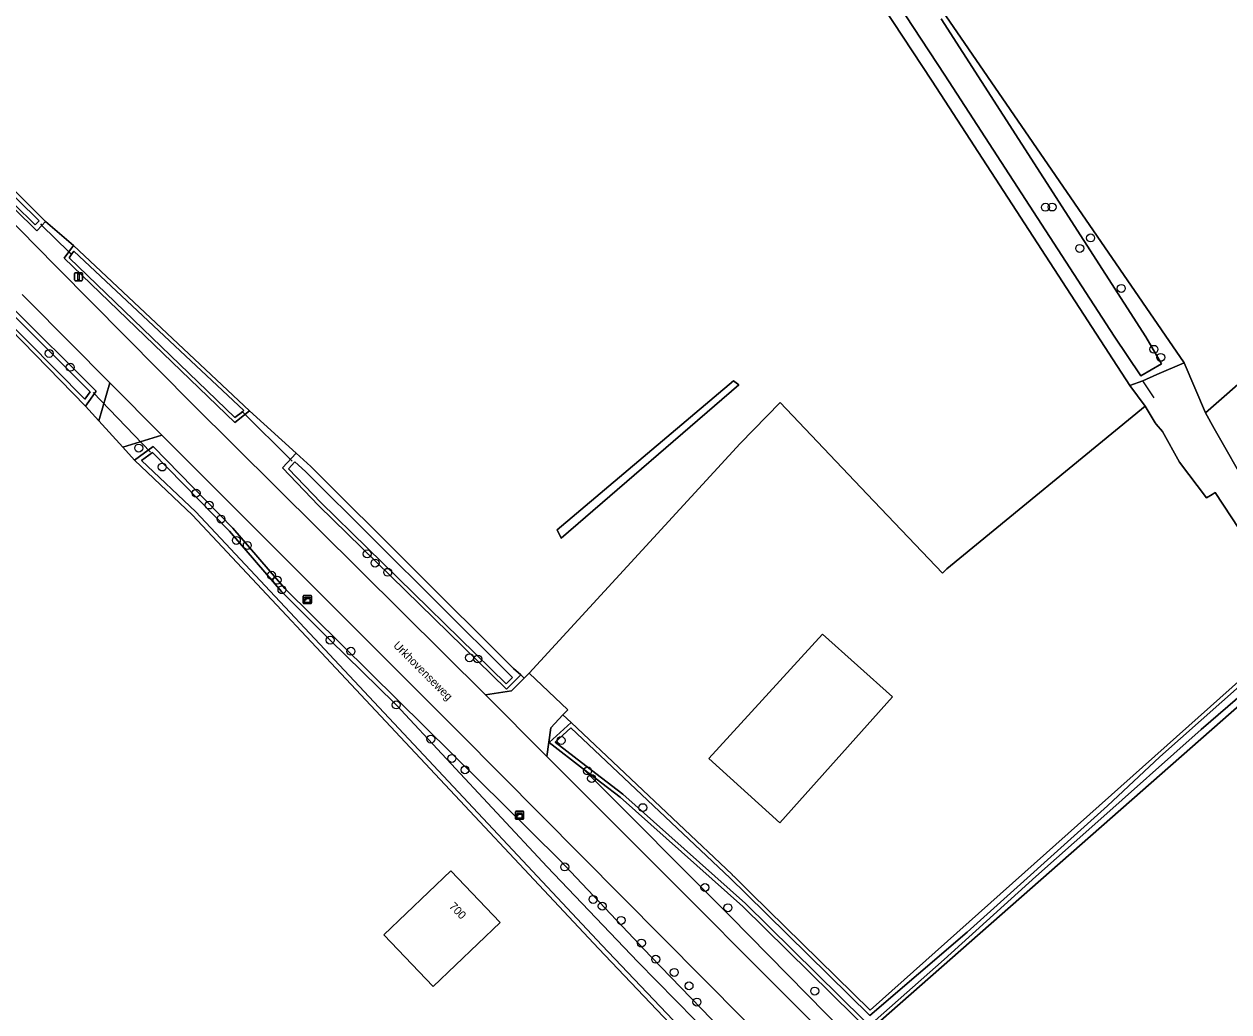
# Model space of a CAD drawing. Extents: x 164494 to 166241, y 382475 to 384495.
# Drawn here: x 165555 to 165703.4, y 382578.9 to 382700.6 of the extents above; entities that cross this region are included whole.
import ezdxf

# ---------------------------------------------------------------- set-up
doc = ezdxf.new("R2010")
doc.units = 0
for name, color, linetype in [('IMGEO_Boom', 7, 'Continuous'), ('IMGEO_Duiker', 7, 'Continuous'), ('IMGEO_Erf', 7, 'Continuous'), ('IMGEO_Grasland_agrarisch', 7, 'Continuous'), ('IMGEO_Grasland_overig', 7, 'Continuous'), ('IMGEO_Groenvoorziening', 7, 'Continuous'), ('IMGEO_Hek', 7, 'Continuous'), ('IMGEO_Houtwal', 7, 'Continuous'), ('IMGEO_Kast', 7, 'Continuous'), ('IMGEO_Oever', 7, 'Continuous'), ('IMGEO_Openbare_ruimte_label', 7, 'Continuous'), ('IMGEO_Pand', 7, 'Continuous'), ('IMGEO_Pand_nummerreeks', 7, 'Continuous'), ('IMGEO_Rijbaan_lokaal_gesloten', 7, 'Continuous'), ('IMGEO_Verkeersbordpaal', 7, 'Continuous'), ('IMGEO_Voetpad_open', 7, 'Continuous'), ('IMGEO_Waterloop', 7, 'Continuous')]:
    doc.layers.add(name, color=color, linetype=linetype)

msp = doc.modelspace()

# ---------------------------------------------------------------- linework, layer by layer
at = {"layer": 'IMGEO_Boom'}
for centre in [(165680.83, 382678.04), (165681.65, 382678.07), (165686.39, 382674.26), (165685.05, 382672.97), (165690.16, 382668.04), (165558.13, 382660.03), (165694.18, 382660.54), (165695.03, 382659.55), (165560.72, 382658.33), (165569.16, 382648.37), (165572.06, 382646.04), (165576.22, 382642.82), (165577.83, 382641.36), (165579.29, 382639.63), (165581.18, 382637), (165582.53, 382636.38), (165597.29, 382635.34), (165598.27, 382634.21), (165585.51, 382632.71), (165586.21, 382632.11), (165599.82, 382633.07), (165586.8, 382630.93), (165592.73, 382624.71), (165595.29, 382623.35), (165609.9, 382622.55), (165610.92, 382622.39), (165600.87, 382616.73), (165605.13, 382612.53), (165621.18, 382612.35), (165607.73, 382610.14), (165609.34, 382608.74), (165624.44, 382608.6), (165624.93, 382607.67), (165631.24, 382604.08), (165621.63, 382596.78), (165638.89, 382594.24), (165625.12, 382592.77), (165626.25, 382591.94), (165641.72, 382591.75), (165628.56, 382590.19), (165631.07, 382587.39), (165632.83, 382585.4), (165635.11, 382583.78), (165636.93, 382582.13), (165652.41, 382581.48), (165637.9, 382580.13)]:
    msp.add_circle(centre, 0.489, dxfattribs=at)
at = {"layer": 'IMGEO_Duiker'}
for points in [[(165557.06, 382675.98), (165557.24, 382675.8), (165560.57, 382672.56), (165560.78, 382672.35)], [(165694.2, 382654.55), (165692.82, 382656.65)], [(165563.54, 382655.21), (165570.62, 382647.86)], [(165581.86, 382652.92), (165588.06, 382646.76)]]:
    msp.add_lwpolyline(points, dxfattribs=at)
at = {"layer": 'IMGEO_Erf'}
for points in [[(165575.78, 382640.1), (165568.63, 382646.88), (165567.19, 382648.47), (165564.24, 382651.72), (165562.6, 382653.53), (165551.73, 382664.66), (165500, 382619.38), (165475.44, 382597.88), (165478.51, 382593.62), (165478.55, 382593.65), (165485.17, 382598.57), (165487.27, 382595.74), (165485.09, 382594.13), (165489.93, 382587.61), (165485.48, 382584.31), (165485.32, 382584.19), (165500, 382563.85), (165507.33, 382553.7), (165522.62, 382530.99), (165636.94, 382574.99), (165625.79, 382586.73)], [(165653.35, 382625.43), (165661.99, 382617.72), (165648.11, 382602.19), (165639.36, 382610.14)], [(165607.59, 382596.3), (165613.68, 382589.95), (165605.44, 382582.05), (165599.35, 382588.41)]]:
    msp.add_lwpolyline(points, close=True, dxfattribs=at)
for points in [[(165658.89, 382642.68), (165648.16, 382654), (165643.22, 382648.92), (165617.25, 382620.65), (165622.01, 382616.13), (165621.41, 382615.5), (165622.4, 382614.57), (165642.23, 382595.83), (165642.3, 382595.76)], [(165642.45, 382595.64), (165644.56, 382593.54), (165659.24, 382579.12), (165711.83, 382626.08), (165712.43, 382626.61), (165701.74, 382642.89), (165701.38, 382642.64), (165700.67, 382642.26), (165697.35, 382646.65), (165695.25, 382650.41), (165694.47, 382651.34), (165694.36, 382651.48), (165693.11, 382653.54), (165668.7, 382633.48), (165668.14, 382632.96), (165658.89, 382642.68)]]:
    msp.add_lwpolyline(points, dxfattribs=at)
msp.add_arc((165643.11, 382596.67), 1.22, 228.1309, 237.3057, dxfattribs=at)
at = {"layer": 'IMGEO_Grasland_agrarisch'}
for points in [[(165708.95, 382779.81), (165660.27, 382740.84), (165659.45, 382741.89), (165658.7, 382743.03), (165657.96, 382744.16), (165657.79, 382744.41), (165656.72, 382745.88), (165694.27, 382778.42), (165714.99, 382795.77), (165701.89, 382814.45), (165693.52, 382825.07), (165667.7, 382805.49), (165623.43, 382771.67), (165621.91, 382770.63), (165646.86, 382733.87), (165647.9, 382732.35), (165668.54, 382701.64), (165697.9, 382658.89), (165700.53, 382652.73), (165754.79, 382700.23)], [(165546.89, 382687.08), (165557.68, 382676.28), (165561.11, 382673.32), (165582.8, 382652.97), (165588.54, 382647.76), (165590.35, 382646.1), (165615.33, 382621.23), (165616.2, 382620.42), (165616.62, 382620.02), (165617.25, 382620.65), (165643.22, 382648.92), (165648.16, 382654), (165658.89, 382642.68), (165668.14, 382632.96), (165668.7, 382633.48), (165693.11, 382653.54), (165691.22, 382656.07), (165666.88, 382693.56), (165637.97, 382737.48)]]:
    msp.add_lwpolyline(points, dxfattribs=at)
for points in [[(165642.39, 382656.64), (165643.08, 382656.16), (165621.19, 382637.29), (165620.71, 382638.32)], [(165741.48, 382575.83), (165744.83, 382577.39), (165743.28, 382580.1), (165737.96, 382589.9), (165713.57, 382624.46), (165660.54, 382577.84), (165692.22, 382546.72), (165710.92, 382557.43), (165723.31, 382564.75)]]:
    msp.add_lwpolyline(points, close=True, dxfattribs=at)
at = {"layer": 'IMGEO_Grasland_overig'}
msp.add_lwpolyline([(165621.19, 382637.29), (165643.08, 382656.16), (165642.39, 382656.64), (165620.71, 382638.32)], close=True, dxfattribs=at)
at = {"layer": 'IMGEO_Groenvoorziening'}
for points in [[(165471.45, 382749.36), (165475.61, 382745.32), (165476.8, 382746.34), (165486.97, 382736.07), (165500, 382721.69), (165510.36, 382710.25), (165526.14, 382693.78), (165537.4, 382682.09), (165546.95, 382672.27), (165546.24, 382671.72), (165545.51, 382671.03), (165548.56, 382667.91), (165548.8, 382668.14), (165549.96, 382669.28), (165553.27, 382665.99), (165563.92, 382655.38), (165562.6, 382653.53), (165564.24, 382651.72), (165565.6, 382656.4), (165555.54, 382666.56), (165555.17, 382666.93), (165554.8, 382667.3)], [(165541.43, 382688.62), (165558.9, 382670.83), (165559.16, 382670.56), (165575.84, 382653.73), (165611.85, 382617.98), (165615.07, 382618.47), (165616.62, 382620.02), (165616.2, 382620.42), (165614.46, 382618.67), (165591.31, 382641.32), (165586.85, 382645.93), (165588.54, 382647.76), (165582.8, 382652.97), (165580.98, 382651.53), (165559.98, 382671.76), (165560.57, 382672.56), (165561.11, 382673.32), (165557.68, 382676.28), (165557.24, 382675.8), (165556.62, 382675.15), (165545.78, 382685.78)], [(165701.61, 382650.8), (165700.53, 382652.73), (165697.9, 382658.89), (165694.56, 382657.42), (165692.82, 382656.65), (165691.22, 382656.07), (165693.11, 382653.54), (165694.36, 382651.48), (165694.47, 382651.34), (165695.25, 382650.41), (165697.35, 382646.65), (165700.67, 382642.26), (165701.38, 382642.64), (165701.74, 382642.89), (165712.43, 382626.61), (165712.73, 382626.87)], [(165714.15, 382626.84), (165739.6, 382590.64), (165745.12, 382581.49), (165744.77, 382579.53), (165743.28, 382580.1), (165744.83, 382577.39), (165745.09, 382579.33), (165745.23, 382582.38), (165742.79, 382587.76), (165732.81, 382601.2), (165715.5, 382626.87), (165710.23, 382635.66), (165701.61, 382650.8)], [(165623.94, 382608.84), (165619.7, 382612.1), (165622.4, 382614.57), (165621.41, 382615.5), (165619.91, 382613.92), (165619.42, 382610.4), (165663.07, 382566.68), (165677.65, 382552.37), (165681.89, 382548.18), (165687.52, 382541.74)], [(165686.96, 382544.97), (165641.99, 382590.73), (165623.94, 382608.84)]]:
    msp.add_lwpolyline(points, dxfattribs=at)
for points in [[(165658.65, 382562.86), (165608.7, 382613.27), (165572, 382649.98), (165567.19, 382648.47), (165568.63, 382646.88), (165570.92, 382648.57), (165580.76, 382638.51), (165587.14, 382631.09), (165601.06, 382617.32), (165620.95, 382597.69), (165632.21, 382585.73), (165650.8, 382566.57), (165677.62, 382538.16), (165681.33, 382539.89)], [(165690.11, 382546.02), (165643.57, 382591.92), (165628.47, 382605.35), (165623.94, 382608.84), (165641.99, 382590.73), (165686.96, 382544.97)]]:
    msp.add_lwpolyline(points, close=True, dxfattribs=at)
at = {"layer": 'IMGEO_Hek'}
msp.add_lwpolyline([(165789.98, 382731.81), (165754.79, 382700.23), (165700.53, 382652.73)], dxfattribs=at)
at = {"layer": 'IMGEO_Houtwal'}
msp.add_lwpolyline([(165754.79, 382700.23), (165700.53, 382652.73), (165701.61, 382650.8), (165710.23, 382635.66)], dxfattribs=at)
at = {"layer": 'IMGEO_Kast'}
for p, q in [((165589.42, 382629.29), (165589.42, 382630.14)), ((165589.42, 382630.14), (165589.42, 382629.29)), ((165589.5, 382630.22), (165590.34, 382630.22)), ((165590.34, 382630.22), (165589.5, 382630.22)), ((165590.35, 382629.22), (165589.51, 382629.22)), ((165589.51, 382629.22), (165590.35, 382629.22)), ((165590.42, 382630.15), (165590.42, 382629.3)), ((165590.42, 382629.3), (165590.42, 382630.15)), ((165615.57, 382602.72), (165615.57, 382603.56)), ((165615.57, 382603.56), (165615.57, 382602.72)), ((165615.64, 382603.65), (165616.48, 382603.65)), ((165616.48, 382603.65), (165615.64, 382603.65)), ((165616.49, 382602.65), (165615.65, 382602.65)), ((165615.65, 382602.65), (165616.49, 382602.65)), ((165616.56, 382603.57), (165616.56, 382602.73)), ((165616.56, 382602.73), (165616.56, 382603.57))]:
    msp.add_line(p, q, dxfattribs=at)
for points in [[(165589.62, 382630.01), (165590.22, 382630.01), (165590.22, 382629.92), (165589.62, 382629.92), (165589.62, 382630.01)], [(165589.62, 382629.84), (165590.22, 382629.84), (165590.22, 382629.35), (165589.62, 382629.35), (165589.62, 382629.84)], [(165615.76, 382603.44), (165616.36, 382603.44), (165616.36, 382603.35), (165615.76, 382603.35), (165615.76, 382603.44)], [(165615.76, 382603.26), (165616.36, 382603.26), (165616.36, 382602.77), (165615.76, 382602.77), (165615.76, 382603.26)]]:
    msp.add_lwpolyline(points, dxfattribs=at)
for centre in [(165589.7, 382629.68), (165615.84, 382603.11)]:
    msp.add_circle(centre, 0.0377, dxfattribs=at)
for centre, start, end in [((165589.5, 382630.14), 92.4484, 184.2845), ((165589.5, 382630.14), 92.4484, 184.2845), ((165589.5, 382629.3), 182.4484, 274.2845), ((165589.5, 382629.3), 182.4484, 274.2845), ((165590.35, 382630.14), 2.4484, 94.2845), ((165590.35, 382630.14), 2.4484, 94.2845), ((165590.35, 382629.3), 272.4484, 4.2845), ((165590.35, 382629.3), 272.4484, 4.2845), ((165615.64, 382603.57), 92.4484, 184.2845), ((165615.64, 382603.57), 92.4484, 184.2845), ((165615.64, 382602.72), 182.4484, 274.2845), ((165615.64, 382602.72), 182.4484, 274.2845), ((165616.49, 382603.57), 2.4484, 94.2845), ((165616.49, 382603.57), 2.4484, 94.2845), ((165616.49, 382602.72), 272.4484, 4.2845), ((165616.49, 382602.72), 272.4484, 4.2845)]:
    msp.add_arc(centre, 0.0779, start, end, dxfattribs=at)
at = {"layer": 'IMGEO_Oever'}
for points in [[(165533.02, 382701.74), (165569.4, 382731.21), (165591.95, 382750), (165602.38, 382758.68), (165616.33, 382769.76), (165629.58, 382750), (165637.97, 382737.48), (165666.88, 382693.56), (165691.22, 382656.07), (165692.82, 382656.65), (165694.56, 382657.42), (165697.9, 382658.89), (165668.54, 382701.64), (165647.9, 382732.35), (165646.86, 382733.87), (165621.91, 382770.63), (165620.89, 382772.12), (165619.55, 382773.11), (165617.69, 382773.46), (165614.72, 382771.47), (165601.65, 382760.85), (165588.43, 382750), (165565.88, 382731.47), (165531.58, 382703.08)], [(165667.99, 382701.27), (165693.21, 382662.09), (165695.13, 382658.74), (165692.58, 382657.26), (165689.28, 382662.17), (165668.42, 382694.31), (165639.44, 382738.45)], [(165545.78, 382685.78), (165556.62, 382675.15), (165557.24, 382675.8), (165557.68, 382676.28), (165546.89, 382687.08)], [(165546.42, 382686.62), (165556.9, 382676.38), (165556.39, 382675.86), (165546.03, 382686.08)], [(165551.73, 382664.66), (165562.6, 382653.53), (165563.92, 382655.38), (165553.27, 382665.99)], [(165552.87, 382665.59), (165563.19, 382655.32), (165562.53, 382654.39), (165551.8, 382665.21)], [(165664.55, 382533.06), (165669.8, 382534.69), (165677.62, 382538.16), (165650.8, 382566.57), (165632.21, 382585.73), (165620.95, 382597.69), (165601.06, 382617.32), (165587.14, 382631.09), (165580.76, 382638.51), (165570.92, 382648.57), (165568.63, 382646.88), (165575.78, 382640.1), (165625.79, 382586.73), (165636.94, 382574.99), (165522.62, 382530.99)], [(165637.35, 382575.38), (165626.19, 382587.12), (165576.18, 382640.5), (165569.5, 382646.83), (165570.86, 382647.84), (165580.35, 382638.13), (165586.73, 382630.71), (165592.73, 382624.71), (165600.67, 382616.93), (165600.87, 382616.73), (165619.45, 382596.8), (165630.61, 382585.09), (165649.36, 382566.02)], [(165712.73, 382626.87), (165712.43, 382626.61), (165711.83, 382626.08), (165659.24, 382579.12), (165644.56, 382593.54), (165642.45, 382595.64)], [(165711.37, 382556.04), (165699.15, 382549.38), (165691.57, 382545.24), (165691.35, 382545.46), (165691, 382545.81), (165690.45, 382546.36), (165643.89, 382592.26), (165628.77, 382605.72), (165624.23, 382609.21), (165620.43, 382612.14), (165622.39, 382613.93), (165641.99, 382595.4), (165643.96, 382593.47), (165659.21, 382578.48), (165671.18, 382588.72), (165688.47, 382604.29), (165694.92, 382610.35), (165712.73, 382626.15)], [(165642.3, 382595.76), (165642.23, 382595.83), (165622.4, 382614.57), (165619.7, 382612.1), (165623.94, 382608.84), (165628.47, 382605.35), (165643.57, 382591.92), (165690.11, 382546.02), (165691.52, 382544.63), (165711.6, 382555.62), (165742.22, 382574.3), (165741.48, 382575.83), (165723.31, 382564.75), (165710.92, 382557.43), (165692.22, 382546.72), (165660.54, 382577.84), (165713.57, 382624.46)], [(165709.56, 382621.95), (165700.01, 382613.71), (165686.89, 382602.05), (165679.64, 382595.6), (165668.37, 382585.36), (165659.84, 382577.86), (165691.97, 382546.3), (165711.16, 382557.02)]]:
    msp.add_lwpolyline(points, dxfattribs=at)
for points in [[(165561.11, 382673.32), (165560.57, 382672.56), (165559.98, 382671.76), (165580.98, 382651.53), (165582.8, 382652.97)], [(165561.18, 382672.64), (165582.11, 382653), (165581.93, 382652.85), (165581.01, 382652.13), (165560.58, 382671.81), (165560.93, 382672.3)], [(165588.54, 382647.76), (165586.85, 382645.93), (165591.31, 382641.32), (165614.46, 382618.67), (165616.2, 382620.42), (165615.33, 382621.23), (165590.35, 382646.1)], [(165588.4, 382646.69), (165589.7, 382645.48), (165614.69, 382620.62), (165615.21, 382620.13), (165614.41, 382619.34), (165591.6, 382641.66), (165587.59, 382645.81)]]:
    msp.add_lwpolyline(points, close=True, dxfattribs=at)
msp.add_arc((165643.11, 382596.67), 1.22, 228.1309, 237.3057, dxfattribs=at)
at = {"layer": 'IMGEO_Pand'}
for points in [[(165653.35, 382625.43), (165639.36, 382610.14), (165648.11, 382602.19), (165661.99, 382617.72)], [(165605.44, 382582.05), (165613.68, 382589.95), (165607.59, 382596.3), (165599.35, 382588.41)]]:
    msp.add_lwpolyline(points, close=True, dxfattribs=at)
at = {"layer": 'IMGEO_Rijbaan_lokaal_gesloten'}
for points in [[(165619.42, 382610.4), (165611.85, 382617.98), (165575.84, 382653.73), (165559.16, 382670.56), (165558.9, 382670.83), (165541.43, 382688.62), (165537.54, 382684.85)], [(165554.8, 382667.3), (165555.17, 382666.93), (165555.54, 382666.56), (165565.6, 382656.4), (165572, 382649.98), (165608.7, 382613.27), (165658.65, 382562.86), (165681.33, 382539.89), (165681.97, 382538.86), (165685.49, 382533.22), (165686.15, 382532.15), (165686.33, 382532.25), (165692.71, 382535.26), (165692.92, 382535.35), (165687.52, 382541.74), (165681.89, 382548.18), (165677.65, 382552.37), (165663.07, 382566.68), (165619.42, 382610.4)]]:
    msp.add_lwpolyline(points, dxfattribs=at)
at = {"layer": 'IMGEO_Verkeersbordpaal'}
for p, q in [((165561.25, 382669.08), (165561.25, 382669.88)), ((165561.25, 382669.88), (165561.25, 382669.08)), ((165561.35, 382669.98), (165562.14, 382669.98)), ((165562.14, 382669.98), (165561.35, 382669.98)), ((165562.24, 382669.88), (165562.24, 382669.08)), ((165562.24, 382669.08), (165562.24, 382669.88)), ((165562.14, 382668.98), (165561.35, 382668.98)), ((165561.35, 382668.98), (165562.14, 382668.98))]:
    msp.add_line(p, q, dxfattribs=at)
msp.add_lwpolyline([(165561.67, 382669.86), (165561.82, 382669.86), (165561.82, 382669.11), (165561.67, 382669.11), (165561.67, 382669.86)], dxfattribs=at)
for centre, start, end in [((165561.35, 382669.88), 90, 180), ((165561.35, 382669.88), 90, 180), ((165562.14, 382669.88), 0, 90), ((165562.14, 382669.88), 360, 90), ((165561.35, 382669.08), 180, 270), ((165561.35, 382669.08), 180, 270), ((165562.14, 382669.08), 270, 0), ((165562.14, 382669.08), 270, 0)]:
    msp.add_arc(centre, 0.1, start, end, dxfattribs=at)
at = {"layer": 'IMGEO_Voetpad_open'}
for points in [[(165567.19, 382648.47), (165572, 382649.98), (165565.6, 382656.4), (165564.24, 382651.72)], [(165617.25, 382620.65), (165616.62, 382620.02), (165615.07, 382618.47), (165611.85, 382617.98), (165619.42, 382610.4), (165619.91, 382613.92), (165621.41, 382615.5), (165622.01, 382616.13)]]:
    msp.add_lwpolyline(points, close=True, dxfattribs=at)
at = {"layer": 'IMGEO_Waterloop'}
for points in [[(165639.44, 382738.45), (165668.42, 382694.31), (165689.28, 382662.17), (165692.58, 382657.26), (165695.13, 382658.74), (165693.21, 382662.09), (165667.99, 382701.27)], [(165546.03, 382686.08), (165556.39, 382675.86), (165556.9, 382676.38), (165546.42, 382686.62)], [(165551.8, 382665.21), (165562.53, 382654.39), (165563.19, 382655.32), (165552.87, 382665.59)], [(165649.36, 382566.02), (165630.61, 382585.09), (165619.45, 382596.8), (165600.87, 382616.73), (165600.67, 382616.93), (165592.73, 382624.71), (165586.73, 382630.71), (165580.35, 382638.13), (165570.86, 382647.84), (165569.5, 382646.83), (165576.18, 382640.5), (165626.19, 382587.12), (165637.35, 382575.38)], [(165712.73, 382626.15), (165694.92, 382610.35), (165688.47, 382604.29), (165671.18, 382588.72), (165659.21, 382578.48), (165643.96, 382593.47), (165641.99, 382595.4), (165622.39, 382613.93), (165620.43, 382612.14), (165624.23, 382609.21), (165628.77, 382605.72), (165643.89, 382592.26), (165690.45, 382546.36), (165691, 382545.81), (165691.35, 382545.46), (165691.57, 382545.24), (165699.15, 382549.38), (165711.37, 382556.04)], [(165711.16, 382557.02), (165691.97, 382546.3), (165659.84, 382577.86), (165668.37, 382585.36), (165679.64, 382595.6), (165686.89, 382602.05), (165700.01, 382613.71), (165709.56, 382621.95)]]:
    msp.add_lwpolyline(points, dxfattribs=at)
for points in [[(165561.18, 382672.64), (165560.93, 382672.3), (165560.58, 382671.81), (165581.01, 382652.13), (165581.93, 382652.85), (165582.11, 382653)], [(165589.7, 382645.48), (165588.4, 382646.69), (165587.59, 382645.81), (165591.6, 382641.66), (165614.41, 382619.34), (165615.21, 382620.13), (165614.69, 382620.62)]]:
    msp.add_lwpolyline(points, close=True, dxfattribs=at)

# ---------------------------------------------------------------- texts
at = {"layer": 'IMGEO_Openbare_ruimte_label'}
msp.add_text('Urkhovenseweg', height=1, rotation=314.9595, dxfattribs=at).set_placement((165600.44, 382623.98))
at = {"layer": 'IMGEO_Pand_nummerreeks'}
msp.add_text('700', height=1, rotation=313.7914, dxfattribs=at).set_placement((165607.32, 382591.85))

doc.saveas('drawing.dxf')
